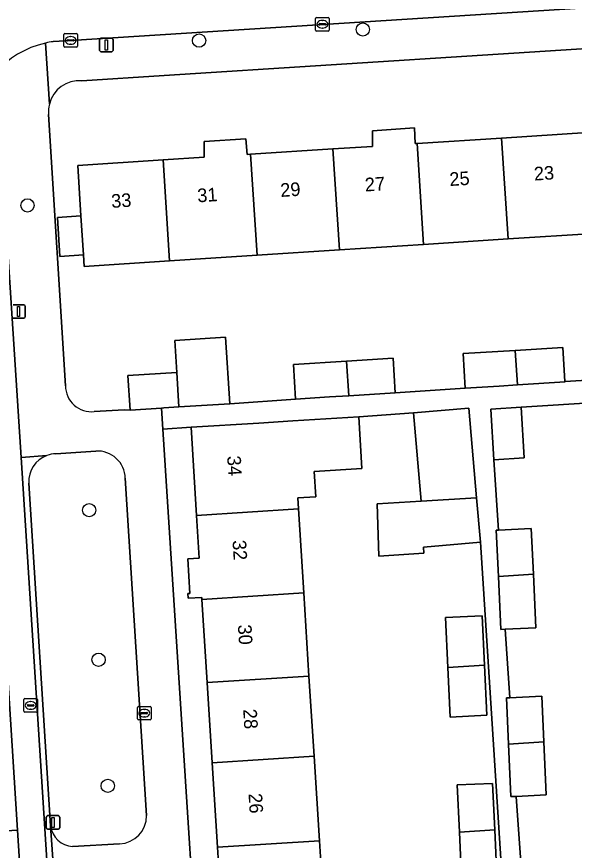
# Model space of a CAD drawing. Extents: x 159680 to 160786, y 387323 to 388340.
# Drawn here: x 160508 to 160549.1, y 387630 to 387691.4 of the extents above; entities that cross this region are included whole.
import ezdxf

# ---------------------------------------------------------------- set-up
doc = ezdxf.new("R2010")
doc.units = 0
for name, color, linetype in [('IMGEO_Boom', 7, 'Continuous'), ('IMGEO_Erf', 7, 'Continuous'), ('IMGEO_Groenvoorziening', 7, 'Continuous'), ('IMGEO_Kolk', 7, 'Continuous'), ('IMGEO_Lichtmast', 7, 'Continuous'), ('IMGEO_Pand', 7, 'Continuous'), ('IMGEO_Pand_nummerreeks', 7, 'Continuous'), ('IMGEO_Parkeervlak_open', 7, 'Continuous'), ('IMGEO_Rijbaan_lokaal_gesloten', 7, 'Continuous'), ('IMGEO_Rioolput', 7, 'Continuous'), ('IMGEO_Voetpad_open', 7, 'Continuous')]:
    doc.layers.add(name, color=color, linetype=linetype)

msp = doc.modelspace()

# ---------------------------------------------------------------- linework, layer by layer
at = {"layer": 'IMGEO_Boom'}
for centre in [(160533.493, 387690.421), (160521.437, 387689.603), (160508.805, 387677.474), (160513.345, 387655.042), (160514.044, 387644.034), (160514.715, 387634.753)]:
    msp.add_circle(centre, 0.489, dxfattribs=at)
at = {"layer": 'IMGEO_Erf'}
for points in [[(160568.047, 387690.178), (160518.857, 387687.037), (160512.814, 387686.643)], [(160510.365, 387684.175), (160511.603, 387664.199)], [(160550.503, 387675.412), (160544.187, 387675.004), (160537.961, 387674.602), (160531.77, 387674.202), (160525.709, 387673.81), (160519.267, 387673.394), (160512.981, 387672.988), (160512.927, 387673.827), (160511.191, 387673.715), (160511.005, 387676.589), (160512.741, 387676.701), (160512.502, 387680.413), (160518.788, 387680.819), (160521.822, 387681.015), (160521.822, 387682.179), (160524.892, 387682.38), (160524.968, 387681.218), (160525.23, 387681.235), (160531.291, 387681.627), (160534.21, 387681.816), (160534.21, 387682.972), (160537.287, 387683.179), (160537.358, 387682.019), (160537.482, 387682.027), (160543.708, 387682.429), (160550.024, 387682.837)], [(160513.718, 387662.298), (160515.915, 387662.432), (160516.354, 387662.415), (160516.195, 387664.953), (160519.797, 387665.178), (160519.648, 387667.53), (160523.387, 387667.764), (160523.693, 387662.874), (160528.544, 387663.223), (160528.385, 387665.761), (160532.299, 387666.006), (160535.724, 387666.22), (160535.883, 387663.682), (160541.04, 387664.025), (160540.881, 387666.563), (160544.716, 387666.803), (160548.22, 387667.022), (160548.377, 387664.509), (160553.661, 387664.84)], [(160558.815, 387626.232), (160558.423, 387632.5), (160558.036, 387638.69), (160557.65, 387644.867), (160557.264, 387651.025), (160556.887, 387657.063), (160556.495, 387663.324), (160545.142, 387662.613), (160545.365, 387658.884), (160543.14, 387658.751), (160543.486, 387653.573), (160545.893, 387653.684), (160546.048, 387650.324), (160546.231, 387646.383), (160543.972, 387646.279), (160544.309, 387641.239), (160546.665, 387641.348), (160546.82, 387637.99), (160547.001, 387634.079), (160544.793, 387633.977), (160545.14, 387628.785)], [(160545.523, 387600.338), (160542.148, 387652.688), (160537.953, 387652.327), (160537.991, 387651.885), (160534.663, 387651.647), (160534.545, 387655.512), (160537.781, 387655.704), (160537.222, 387662.206), (160533.189, 387661.92), (160533.43, 387658.1), (160529.914, 387657.878), (160530.031, 387656.024), (160528.701, 387655.94), (160528.752, 387655.133), (160529.143, 387648.949), (160529.53, 387642.827), (160529.902, 387636.929), (160530.295, 387630.704), (160530.692, 387624.423)]]:
    msp.add_lwpolyline(points, dxfattribs=at)
for points in [[(160522.799, 387630.231), (160522.406, 387636.456), (160522.034, 387642.354), (160521.647, 387648.476), (160521.638, 387648.626), (160520.63, 387648.562), (160520.608, 387648.902), (160520.768, 387648.912), (160520.607, 387651.457), (160521.455, 387651.51), (160521.256, 387654.659), (160520.847, 387661.141), (160518.78, 387661.008), (160522.776, 387598.892), (160524.77, 387599.035), (160524.358, 387605.554), (160523.974, 387611.639), (160523.6, 387617.559), (160523.196, 387623.95)], [(160539.762, 387643.473), (160539.592, 387647.148), (160542.283, 387647.272), (160542.451, 387643.642), (160542.623, 387639.943), (160539.931, 387639.818)], [(160540.439, 387634.816), (160543.048, 387634.937), (160543.206, 387631.519), (160543.39, 387627.546), (160540.781, 387627.426), (160540.599, 387631.354)]]:
    msp.add_lwpolyline(points, close=True, dxfattribs=at)
for centre, radius, start, end in [((160512.616, 387684.39), 2.262, 84.98744, 166.31841), ((160512.646, 387684.388), 2.291, 166.43544, 185.32818), ((160513.512, 387664.196), 1.909, 179.90783, 276.19262)]:
    msp.add_arc(centre, radius, start, end, dxfattribs=at)
at = {"layer": 'IMGEO_Groenvoorziening'}
for points in [[(160513.848, 387659.396), (160510.895, 387659.191)], [(160517.58, 387632.561), (160516.005, 387657.4)], [(160508.899, 387657.034), (160510.499, 387631.798)], [(160512.124, 387630.277), (160515.583, 387630.483)]]:
    msp.add_lwpolyline(points, dxfattribs=at)
for centre, radius, start, end in [((160513.949, 387657.341), 2.057, 1.6385, 92.80166), ((160510.956, 387657.134), 2.059, 110.54646, 182.78043), ((160510.95, 387657.143), 2.048, 91.55122, 110.50219), ((160515.488, 387632.573), 2.092, 272.6093, 359.66817), ((160512.266, 387632.057), 1.786, 188.34723, 265.43954)]:
    msp.add_arc(centre, radius, start, end, dxfattribs=at)
at = {"layer": 'IMGEO_Kolk'}
for p, q in [((160530.018, 387690.384), (160530.018, 387691.236)), ((160530.093, 387691.31), (160530.945, 387691.31)), ((160531.019, 387691.236), (160531.019, 387690.384)), ((160530.277, 387690.804), (160530.277, 387690.816)), ((160530.715, 387690.767), (160530.317, 387690.767)), ((160530.32, 387690.853), (160530.718, 387690.853)), ((160530.529, 387690.53), (160530.504, 387690.53)), ((160530.506, 387691.09), (160530.531, 387691.09)), ((160530.761, 387690.816), (160530.761, 387690.804)), ((160511.489, 387689.192), (160511.489, 387690.044)), ((160511.564, 387690.118), (160512.416, 387690.118)), ((160511.977, 387689.898), (160512.002, 387689.898)), ((160512.49, 387690.044), (160512.49, 387689.192)), ((160530.945, 387690.31), (160530.093, 387690.31)), ((160511.748, 387689.612), (160511.748, 387689.624)), ((160512.186, 387689.575), (160511.788, 387689.575)), ((160511.791, 387689.661), (160512.189, 387689.661)), ((160512, 387689.338), (160511.975, 387689.338)), ((160512.232, 387689.624), (160512.232, 387689.612)), ((160512.416, 387689.118), (160511.564, 387689.118)), ((160516.903, 387639.676), (160516.903, 387640.528)), ((160516.978, 387640.602), (160517.83, 387640.602)), ((160517.391, 387640.382), (160517.416, 387640.382)), ((160517.904, 387640.528), (160517.904, 387639.676)), ((160517.83, 387639.602), (160516.978, 387639.602)), ((160517.162, 387640.096), (160517.162, 387640.108)), ((160517.6, 387640.059), (160517.202, 387640.059)), ((160517.205, 387640.145), (160517.603, 387640.145)), ((160517.414, 387639.822), (160517.389, 387639.822)), ((160517.646, 387640.108), (160517.646, 387640.096))]:
    msp.add_line(p, q, dxfattribs=at)
for points in [[(160530.018, 387690.384), (160530.018, 387691.236)], [(160530.093, 387691.31), (160530.945, 387691.31)], [(160531.019, 387691.236), (160531.019, 387690.384)], [(160511.489, 387689.192), (160511.489, 387690.044)], [(160511.564, 387690.118), (160512.416, 387690.118)], [(160512.49, 387690.044), (160512.49, 387689.192)], [(160530.945, 387690.31), (160530.093, 387690.31)], [(160512.416, 387689.118), (160511.564, 387689.118)], [(160516.903, 387639.676), (160516.903, 387640.528)], [(160516.978, 387640.602), (160517.83, 387640.602)], [(160517.904, 387640.528), (160517.904, 387639.676)], [(160517.83, 387639.602), (160516.978, 387639.602)]]:
    msp.add_lwpolyline(points, dxfattribs=at)
for centre, radius, start, end in [((160530.095, 387691.234), 0.0765, 91.55205, 178.44795), ((160530.095, 387691.234), 0.0765, 91.55205, 178.44795), ((160530.943, 387691.234), 0.0765, 1.55205, 88.44795), ((160530.943, 387691.234), 0.0765, 1.55205, 88.44795), ((160530.317, 387690.813), 0.0403, 85.87752, 175.75265), ((160530.314, 387690.803), 0.0366, 178.93798, 274.71019), ((160530.718, 387690.81), 0.043, 264.86636, 352.45326), ((160530.722, 387690.815), 0.0386, 1.73085, 96.63898), ((160511.566, 387690.042), 0.0765, 91.55205, 178.44795), ((160511.566, 387690.042), 0.0765, 91.55205, 178.44795), ((160512.414, 387690.042), 0.0765, 1.55205, 88.44795), ((160512.414, 387690.042), 0.0765, 1.55205, 88.44795), ((160530.095, 387690.386), 0.0765, 181.55205, 268.44795), ((160530.095, 387690.386), 0.0765, 181.55205, 268.44795), ((160530.943, 387690.386), 0.0765, 271.55205, 358.44795), ((160530.943, 387690.386), 0.0765, 271.55205, 358.44795), ((160511.788, 387689.621), 0.0403, 85.87752, 175.75265), ((160511.785, 387689.611), 0.0366, 178.93798, 274.71019), ((160512.189, 387689.618), 0.043, 264.86636, 352.45326), ((160512.193, 387689.623), 0.0386, 1.73085, 96.63898), ((160511.566, 387689.194), 0.0765, 181.55205, 268.44795), ((160511.566, 387689.194), 0.0765, 181.55205, 268.44795), ((160512.414, 387689.194), 0.0765, 271.55205, 358.44795), ((160512.414, 387689.194), 0.0765, 271.55205, 358.44795), ((160516.98, 387640.526), 0.0765, 91.55205, 178.44795), ((160516.98, 387640.526), 0.0765, 91.55205, 178.44795), ((160517.828, 387640.526), 0.0765, 1.55205, 88.44795), ((160517.828, 387640.526), 0.0765, 1.55205, 88.44795), ((160516.98, 387639.678), 0.0765, 181.55205, 268.44795), ((160516.98, 387639.678), 0.0765, 181.55205, 268.44795), ((160517.202, 387640.105), 0.0403, 85.87752, 175.75265), ((160517.199, 387640.095), 0.0366, 178.93798, 274.71019), ((160517.603, 387640.102), 0.043, 264.86636, 352.45326), ((160517.607, 387640.107), 0.0386, 1.73085, 96.63898), ((160517.828, 387639.678), 0.0765, 271.55205, 358.44795), ((160517.828, 387639.678), 0.0765, 271.55205, 358.44795)]:
    msp.add_arc(centre, radius, start, end, dxfattribs=at)
for centre, major_axis, ratio, start_param, end_param in [((160530.505, 387690.81), (-0.387, 0.002), 0.722429, 4.712389, 7.853982), ((160530.53, 387690.81), (-0.39, 0.002), 0.717154, 1.570796, 4.712389), ((160511.976, 387689.618), (-0.387, 0.002), 0.722429, 4.712389, 7.853982), ((160512.001, 387689.618), (-0.39, 0.002), 0.717154, 1.570796, 4.712389), ((160517.39, 387640.102), (-0.387, 0.002), 0.722429, 4.712389, 7.853982), ((160517.415, 387640.102), (-0.39, 0.002), 0.717154, 1.570796, 4.712389)]:
    msp.add_ellipse(centre, major_axis=major_axis, ratio=ratio, start_param=start_param, end_param=end_param, dxfattribs=at)
at = {"layer": 'IMGEO_Lichtmast'}
for p, q in [((160514.117, 387688.885), (160514.117, 387689.685)), ((160514.117, 387689.685), (160514.117, 387688.885)), ((160514.217, 387689.785), (160515.007, 387689.785)), ((160515.007, 387689.785), (160514.217, 387689.785)), ((160515.107, 387689.685), (160515.107, 387688.885)), ((160515.107, 387688.885), (160515.107, 387689.685)), ((160515.007, 387688.785), (160514.217, 387688.785)), ((160514.217, 387688.785), (160515.007, 387688.785)), ((160507.757, 387670.168), (160508.547, 387670.168)), ((160508.547, 387670.168), (160507.757, 387670.168)), ((160508.647, 387670.068), (160508.647, 387669.268)), ((160508.647, 387669.268), (160508.647, 387670.068)), ((160508.547, 387669.168), (160507.757, 387669.168)), ((160507.757, 387669.168), (160508.547, 387669.168)), ((160510.19, 387631.658), (160510.19, 387632.458)), ((160510.19, 387632.458), (160510.19, 387631.658)), ((160510.29, 387632.558), (160511.08, 387632.558)), ((160511.08, 387632.558), (160510.29, 387632.558)), ((160511.18, 387632.458), (160511.18, 387631.658)), ((160511.18, 387631.658), (160511.18, 387632.458)), ((160511.08, 387631.558), (160510.29, 387631.558)), ((160510.29, 387631.558), (160511.08, 387631.558))]:
    msp.add_line(p, q, dxfattribs=at)
for points in [[(160514.537, 387689.66), (160514.687, 387689.66), (160514.687, 387688.91), (160514.537, 387688.91), (160514.537, 387689.66)], [(160508.077, 387670.043), (160508.227, 387670.043), (160508.227, 387669.293), (160508.077, 387669.293), (160508.077, 387670.043)], [(160510.61, 387632.433), (160510.76, 387632.433), (160510.76, 387631.683), (160510.61, 387631.683), (160510.61, 387632.433)]]:
    msp.add_lwpolyline(points, dxfattribs=at)
for centre, start, end in [((160514.217, 387689.685), 90, 180), ((160514.217, 387689.685), 90, 180), ((160515.007, 387689.685), 0, 90), ((160515.007, 387689.685), 360, 90), ((160514.217, 387688.885), 180, 270), ((160514.217, 387688.885), 180, 270), ((160515.007, 387688.885), 270, 0), ((160515.007, 387688.885), 270, 0), ((160508.547, 387670.068), 0, 90), ((160508.547, 387670.068), 360, 90), ((160508.547, 387669.268), 270, 0), ((160508.547, 387669.268), 270, 0), ((160510.29, 387632.458), 90, 180), ((160510.29, 387632.458), 90, 180), ((160511.08, 387632.458), 0, 90), ((160511.08, 387632.458), 360, 90), ((160510.29, 387631.658), 180, 270), ((160510.29, 387631.658), 180, 270), ((160511.08, 387631.658), 270, 0), ((160511.08, 387631.658), 270, 0)]:
    msp.add_arc(centre, 0.1, start, end, dxfattribs=at)
at = {"layer": 'IMGEO_Pand'}
for points in [[(160537.358, 387682.019), (160537.287, 387683.179), (160534.21, 387682.972), (160534.21, 387681.816), (160531.291, 387681.627), (160531.77, 387674.202), (160537.961, 387674.602), (160537.482, 387682.027)], [(160550.024, 387682.837), (160543.708, 387682.429), (160544.187, 387675.004), (160550.503, 387675.412)], [(160518.788, 387680.819), (160519.267, 387673.394), (160525.709, 387673.81), (160525.23, 387681.235), (160524.968, 387681.218), (160524.892, 387682.38), (160521.822, 387682.179), (160521.822, 387681.015)], [(160537.961, 387674.602), (160544.187, 387675.004), (160543.708, 387682.429), (160537.482, 387682.027)], [(160531.291, 387681.627), (160525.23, 387681.235), (160525.709, 387673.81), (160531.77, 387674.202)], [(160518.788, 387680.819), (160512.502, 387680.413), (160512.741, 387676.701), (160512.927, 387673.827), (160512.981, 387672.988), (160519.267, 387673.394)], [(160512.741, 387676.701), (160511.005, 387676.589), (160511.191, 387673.715), (160512.927, 387673.827)], [(160519.648, 387667.53), (160519.797, 387665.178), (160519.961, 387662.64), (160523.693, 387662.874), (160523.387, 387667.764)], [(160544.716, 387666.803), (160540.881, 387666.563), (160541.04, 387664.025), (160543.542, 387664.181), (160544.88, 387664.265)], [(160548.22, 387667.022), (160544.716, 387666.803), (160544.88, 387664.265), (160548.379, 387664.484), (160548.377, 387664.509)], [(160532.299, 387666.006), (160528.385, 387665.761), (160528.544, 387663.223), (160531.046, 387663.379), (160532.462, 387663.468)], [(160535.883, 387663.682), (160535.724, 387666.22), (160532.299, 387666.006), (160532.462, 387663.468)], [(160518.68, 387662.56), (160518.856, 387662.571), (160519.961, 387662.64), (160519.797, 387665.178), (160516.195, 387664.953), (160516.354, 387662.415)], [(160541.3, 387662.556), (160537.222, 387662.206), (160537.781, 387655.704), (160541.867, 387655.962)], [(160542.917, 387662.479), (160543.14, 387658.751), (160545.365, 387658.884), (160545.142, 387662.613)], [(160533.189, 387661.92), (160528.343, 387661.614), (160525.838, 387661.456), (160520.847, 387661.141), (160521.256, 387654.659), (160528.752, 387655.133), (160528.701, 387655.94), (160530.031, 387656.024), (160529.914, 387657.878), (160533.43, 387658.1)], [(160541.867, 387655.962), (160537.781, 387655.704), (160534.545, 387655.512), (160534.663, 387651.647), (160537.991, 387651.885), (160537.953, 387652.327), (160542.148, 387652.688)], [(160528.752, 387655.133), (160521.256, 387654.659), (160521.455, 387651.51), (160520.607, 387651.457), (160520.768, 387648.912), (160520.608, 387648.902), (160520.63, 387648.562), (160521.638, 387648.626), (160521.647, 387648.476), (160529.143, 387648.949)], [(160545.893, 387653.684), (160543.486, 387653.573), (160543.314, 387653.565), (160543.472, 387650.163), (160546.048, 387650.324)], [(160546.048, 387650.324), (160543.472, 387650.163), (160543.652, 387646.264), (160543.972, 387646.279), (160546.231, 387646.383)], [(160529.53, 387642.827), (160529.143, 387648.949), (160521.647, 387648.476), (160522.034, 387642.354)], [(160542.451, 387643.642), (160542.283, 387647.272), (160539.592, 387647.148), (160539.762, 387643.473)], [(160539.762, 387643.473), (160539.931, 387639.818), (160542.623, 387639.943), (160542.451, 387643.642)], [(160522.034, 387642.354), (160522.406, 387636.456), (160529.902, 387636.929), (160529.53, 387642.827)], [(160546.665, 387641.348), (160544.309, 387641.239), (160544.063, 387641.228), (160544.22, 387637.828), (160546.82, 387637.99)], [(160546.82, 387637.99), (160544.22, 387637.828), (160544.399, 387633.959), (160544.793, 387633.977), (160547.001, 387634.079)], [(160522.406, 387636.456), (160522.799, 387630.231), (160530.295, 387630.704), (160529.902, 387636.929)], [(160543.206, 387631.519), (160543.048, 387634.937), (160540.439, 387634.816), (160540.599, 387631.354)], [(160540.599, 387631.354), (160540.781, 387627.426), (160543.39, 387627.546), (160543.206, 387631.519)], [(160530.692, 387624.423), (160530.295, 387630.704), (160522.799, 387630.231), (160523.196, 387623.95)]]:
    msp.add_lwpolyline(points, close=True, dxfattribs=at)
at = {"layer": 'IMGEO_Parkeervlak_open'}
for points in [[(160504.95, 387680.601), (160506.92, 387649.729), (160508.084, 387631.489), (160509.406, 387610.762)], [(160508.33, 387658.916), (160507.142, 387677.481)], [(160511.187, 387614.257), (160508.33, 387658.916)]]:
    msp.add_lwpolyline(points, dxfattribs=at)
at = {"layer": 'IMGEO_Rijbaan_lokaal_gesloten'}
msp.add_lwpolyline([(160508.084, 387631.489), (160502.084, 387631.158), (160502.25, 387628.623), (160504.778, 387589.402), (160510.774, 387589.8), (160509.406, 387610.762)], close=True, dxfattribs=at)
at = {"layer": 'IMGEO_Rioolput'}
for p, q in [((160508.545, 387640.245), (160508.545, 387641.097)), ((160508.62, 387641.171), (160509.472, 387641.171)), ((160509.033, 387640.951), (160509.058, 387640.951)), ((160509.546, 387641.097), (160509.546, 387640.245)), ((160508.804, 387640.665), (160508.804, 387640.677)), ((160509.242, 387640.628), (160508.844, 387640.628)), ((160508.847, 387640.714), (160509.245, 387640.714)), ((160509.056, 387640.391), (160509.031, 387640.391)), ((160509.288, 387640.677), (160509.288, 387640.665)), ((160509.472, 387640.171), (160508.62, 387640.171))]:
    msp.add_line(p, q, dxfattribs=at)
for points in [[(160508.545, 387640.245), (160508.545, 387641.097)], [(160508.62, 387641.171), (160509.472, 387641.171)], [(160509.546, 387641.097), (160509.546, 387640.245)], [(160509.472, 387640.171), (160508.62, 387640.171)]]:
    msp.add_lwpolyline(points, dxfattribs=at)
for centre, radius, start, end in [((160508.622, 387641.095), 0.0765, 91.55205, 178.44795), ((160508.622, 387641.095), 0.0765, 91.55205, 178.44795), ((160509.47, 387641.095), 0.0765, 1.55205, 88.44795), ((160509.47, 387641.095), 0.0765, 1.55205, 88.44795), ((160508.622, 387640.247), 0.0765, 181.55205, 268.44795), ((160508.622, 387640.247), 0.0765, 181.55205, 268.44795), ((160508.844, 387640.674), 0.0403, 85.87752, 175.75265), ((160508.841, 387640.664), 0.0366, 178.93798, 274.71019), ((160509.245, 387640.671), 0.043, 264.86636, 352.45326), ((160509.249, 387640.676), 0.0386, 1.73085, 96.63898), ((160509.47, 387640.247), 0.0765, 271.55205, 358.44795), ((160509.47, 387640.247), 0.0765, 271.55205, 358.44795)]:
    msp.add_arc(centre, radius, start, end, dxfattribs=at)
for centre, major_axis, ratio, start_param, end_param in [((160509.032, 387640.671), (-0.387, 0.002), 0.722429, 4.712389, 7.853982), ((160509.057, 387640.671), (-0.39, 0.002), 0.717154, 1.570796, 4.712389)]:
    msp.add_ellipse(centre, major_axis=major_axis, ratio=ratio, start_param=start_param, end_param=end_param, dxfattribs=at)
at = {"layer": 'IMGEO_Voetpad_open'}
for points in [[(160570.748, 387693.365), (160569.643, 387693.301), (160511.99, 387689.618), (160510.699, 387689.526)], [(160510.699, 387689.526), (160511.99, 387689.618), (160569.643, 387693.301)], [(160512.814, 387686.643), (160518.857, 387687.037), (160568.047, 387690.178)], [(160510.133, 387689.423), (160510.419, 387684.925)], [(160510.419, 387684.925), (160510.133, 387689.423)], [(160511.603, 387664.199), (160510.365, 387684.175)], [(160507.142, 387677.481), (160508.33, 387658.916), (160510.233, 387659.062)], [(160553.661, 387664.84), (160548.377, 387664.509), (160548.379, 387664.484), (160544.88, 387664.265), (160543.542, 387664.181), (160541.04, 387664.025), (160535.883, 387663.682), (160532.462, 387663.468), (160531.046, 387663.379), (160528.544, 387663.223), (160523.693, 387662.874), (160519.961, 387662.64), (160518.856, 387662.571), (160518.68, 387662.56), (160518.78, 387661.008), (160520.847, 387661.141), (160525.838, 387661.456), (160528.343, 387661.614), (160533.189, 387661.92), (160537.222, 387662.206), (160541.3, 387662.556), (160541.867, 387655.962), (160542.148, 387652.688), (160545.523, 387600.338)], [(160545.14, 387628.785), (160544.793, 387633.977), (160544.399, 387633.959), (160544.22, 387637.828), (160544.063, 387641.228), (160544.309, 387641.239), (160543.972, 387646.279), (160543.652, 387646.264), (160543.472, 387650.163), (160543.314, 387653.565), (160543.486, 387653.573), (160543.14, 387658.751), (160542.917, 387662.479), (160545.142, 387662.613), (160556.495, 387663.324)], [(160518.78, 387661.008), (160518.68, 387662.56), (160516.354, 387662.415), (160515.915, 387662.432), (160513.718, 387662.298)], [(160517.988, 387626.662), (160518.289, 387621.904), (160519.016, 387610.429), (160519.758, 387598.717), (160522.776, 387598.892), (160518.78, 387661.008)], [(160510.895, 387659.191), (160513.848, 387659.396)], [(160510.233, 387659.062), (160508.33, 387658.916), (160511.187, 387614.257)], [(160516.005, 387657.4), (160517.58, 387632.561)], [(160510.878, 387626.588), (160510.499, 387631.798), (160508.899, 387657.034)], [(160502.084, 387631.158), (160508.084, 387631.489), (160506.92, 387649.729)], [(160510.499, 387631.798), (160510.878, 387626.588)], [(160515.583, 387630.483), (160512.124, 387630.277)]]:
    msp.add_lwpolyline(points, dxfattribs=at)
for centre, radius, start, end in [((160511.642, 387682.719), 6.872, 102.68646, 175.78596), ((160511.642, 387682.719), 6.872, 102.68646, 175.78596), ((160511.542, 387683.286), 6.296, 97.69529, 102.93222), ((160511.542, 387683.286), 6.296, 97.69529, 102.93222), ((160512.616, 387684.39), 2.262, 84.98744, 166.31841), ((160512.646, 387684.388), 2.291, 166.43544, 185.32818), ((160513.512, 387664.196), 1.909, 179.90783, 276.19262), ((160513.949, 387657.341), 2.057, 1.6385, 92.80166), ((160510.956, 387657.134), 2.059, 110.54646, 182.78043), ((160510.95, 387657.143), 2.048, 91.55122, 110.50219), ((160515.488, 387632.573), 2.092, 272.6093, 359.66817), ((160512.266, 387632.057), 1.786, 188.34723, 265.43954)]:
    msp.add_arc(centre, radius, start, end, dxfattribs=at)

# ---------------------------------------------------------------- texts
at = {"layer": 'IMGEO_Pand_nummerreeks'}
for s, rotation, p in [('23', 3.69654, (160546.121, 387679.299)), ('27', 3.69654, (160533.673, 387678.494)), ('25', 3.69654, (160539.897, 387678.897)), ('29', 3.69654, (160527.449, 387678.092)), ('33', 3.69558, (160515.001, 387677.287)), ('31', 3.69654, (160521.338, 387677.697)), ('34', 273.61515, (160523.505, 387659.02)), ('32', 273.61515, (160523.898, 387652.812)), ('30', 273.61436, (160524.291, 387646.595)), ('28', 273.61436, (160524.683, 387640.385)), ('26', 273.61436, (160525.075, 387634.177))]:
    msp.add_text(s, height=1, rotation=rotation, dxfattribs=at).set_placement(p)

doc.saveas('drawing.dxf')
